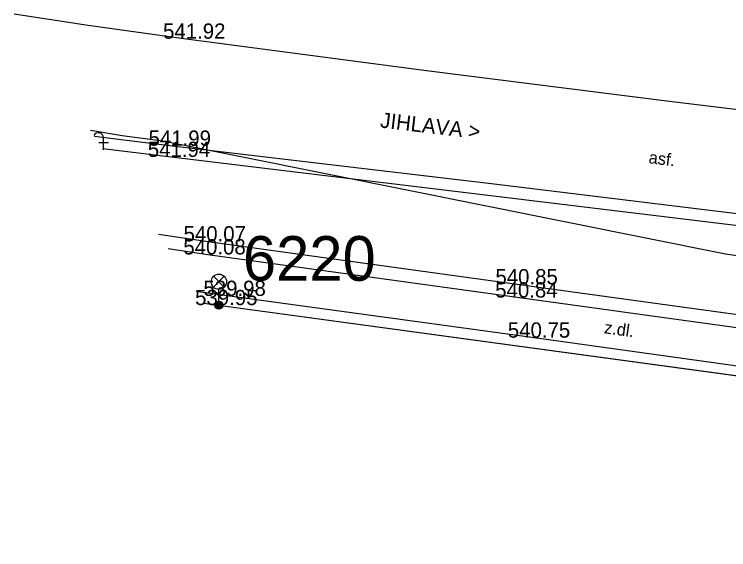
# Model space of a CAD drawing. Extents: x -669393 to -668650, y -1126925 to -1126294.
# Drawn here: x -669393.13 to -669358.01, y -1126554.62 to -1126528.31 of the extents above; entities that cross this region are included whole.
import ezdxf

# ---------------------------------------------------------------- set-up
doc = ezdxf.new("R2010")
doc.units = 0
for name, color, linetype in [('G_Bod_tecka', 7, 'Continuous'), ('G_Bod_vyska', 7, 'Continuous'), ('G_Breh_Teren', 7, 'Continuous'), ('G_Cesty_Schody', 7, 'Continuous'), ('G_Objekty_technicke', 7, 'Continuous'), ('G_Plochy_zpevnene', 7, 'Continuous'), ('G_Popisy_povrchu', 7, 'Continuous'), ('G_Poznamky_odkaz', 7, 'Continuous'), ('G_Z_ELsilove_podz_kotovane', 7, 'Continuous'), ('G_Z_SPOJE_podz_geodeticky', 7, 'Continuous'), ('G_Z_SPOJE_podz_priblizne', 7, 'Continuous'), ('G_Zelen-Znacky', 7, 'Continuous'), ('Vrstva 1', 7, 'Continuous'), ('Vrstva 4', 7, 'Continuous'), ('Vrstva 62', 7, 'Continuous')]:
    doc.layers.add(name, color=color, linetype=linetype)

msp = doc.modelspace()

# ---------------------------------------------------------------- linework, layer by layer
at = {"layer": 'G_Bod_tecka'}
for p, q in [((-669384.79, -1126529.51), (-669384.79, -1126529.51)), ((-669385.5, -1126534.77), (-669385.5, -1126534.77)), ((-669385.54, -1126535.32), (-669385.54, -1126535.32)), ((-669383.6, -1126539.47), (-669383.6, -1126539.47)), ((-669383.61, -1126540.11), (-669383.61, -1126540.11)), ((-669368.29, -1126541.58), (-669368.29, -1126541.58)), ((-669382.66, -1126542.15), (-669382.66, -1126542.15)), ((-669368.3, -1126542.23), (-669368.3, -1126542.23)), ((-669383.07, -1126542.6), (-669383.07, -1126542.6)), ((-669367.68, -1126544.2), (-669367.68, -1126544.2))]:
    msp.add_line(p, q, dxfattribs=at)
at = {"layer": 'G_Breh_Teren'}
msp.add_lwpolyline([(-669325.62, -1126542.78), (-669327.79, -1126542.44), (-669340.7, -1126540.78), (-669353.61, -1126539.18), (-669369.57, -1126537.24), (-669385.54, -1126535.32), (-669388.78, -1126534.926)], dxfattribs=at)
msp.add_lwpolyline([(-669325.62, -1126542.78), (-669327.79, -1126542.44), (-669340.7, -1126540.78), (-669353.61, -1126539.18), (-669369.57, -1126537.24), (-669385.54, -1126535.32), (-669388.78, -1126534.926)], dxfattribs=at)
at = {"layer": 'G_Cesty_Schody'}
msp.add_lwpolyline([(-669385.563, -1126539.824), (-669383.61, -1126540.11), (-669368.3, -1126542.23), (-669355.84, -1126543.94), (-669338.88, -1126546.29), (-669329.1, -1126547.61)], dxfattribs=at)
msp.add_lwpolyline([(-669385.563, -1126539.824), (-669383.61, -1126540.11), (-669368.3, -1126542.23), (-669355.84, -1126543.94), (-669338.88, -1126546.29), (-669329.1, -1126547.61)], dxfattribs=at)
at = {"layer": 'G_Objekty_technicke'}
for p, q in [((-669383.335, -1126541.185), (-669382.805, -1126541.715)), ((-669383.335, -1126541.715), (-669382.805, -1126541.185)), ((-669383.07, -1126542.6), (-669383.07, -1126541.825))]:
    msp.add_line(p, q, dxfattribs=at)
for centre, radius in [((-669383.07, -1126541.45), 0.375), ((-669383.07, -1126542.6), 0.2), ((-669383.07, -1126542.6), 0.18), ((-669383.07, -1126542.6), 0.16), ((-669383.07, -1126542.6), 0.14), ((-669383.07, -1126542.6), 0.12), ((-669383.07, -1126542.6), 0.1), ((-669383.07, -1126542.6), 0.08), ((-669383.07, -1126542.6), 0.06), ((-669383.07, -1126542.6), 0.04), ((-669383.07, -1126542.6), 0.02)]:
    msp.add_circle(centre, radius, dxfattribs=at)
at = {"layer": 'G_Plochy_zpevnene'}
for points in [[(-669324.68, -1126536.74), (-669335.7, -1126535.55), (-669352.95, -1126533.56), (-669360.92, -1126532.6), (-669372.86, -1126531.08), (-669384.79, -1126529.51), (-669389.5, -1126528.86), (-669393.127, -1126528.31)], [(-669324.68, -1126536.74), (-669335.7, -1126535.55), (-669352.95, -1126533.56), (-669360.92, -1126532.6), (-669372.86, -1126531.08), (-669384.79, -1126529.51), (-669389.5, -1126528.86), (-669393.127, -1126528.31)], [(-669325.55, -1126542.18), (-669336.3, -1126540.81), (-669353.56, -1126538.61), (-669369.53, -1126536.66), (-669385.5, -1126534.77), (-669389.177, -1126534.322)], [(-669325.55, -1126542.18), (-669336.3, -1126540.81), (-669353.56, -1126538.61), (-669369.53, -1126536.66), (-669385.5, -1126534.77), (-669389.177, -1126534.322)], [(-669386.03, -1126539.112), (-669383.6, -1126539.47), (-669368.29, -1126541.58), (-669355.77, -1126543.31), (-669338.79, -1126545.66), (-669329.05, -1126546.96)], [(-669386.03, -1126539.112), (-669383.6, -1126539.47), (-669368.29, -1126541.58), (-669355.77, -1126543.31), (-669338.79, -1126545.66), (-669329.05, -1126546.96)], [(-669323.76, -1126543.13), (-669324.32, -1126546.11), (-669324.68, -1126547.27), (-669325.44, -1126548.34), (-669326.25, -1126548.96), (-669327.2, -1126549.4), (-669328.18, -1126549.57), (-669329.7, -1126549.5), (-669341.83, -1126547.79), (-669355.94, -1126545.83), (-669367.68, -1126544.2), (-669382.66, -1126542.15), (-669384.18, -1126541.929)], [(-669323.76, -1126543.13), (-669324.32, -1126546.11), (-669324.68, -1126547.27), (-669325.44, -1126548.34), (-669326.25, -1126548.96), (-669327.2, -1126549.4), (-669328.18, -1126549.57), (-669329.7, -1126549.5), (-669341.83, -1126547.79), (-669355.94, -1126545.83), (-669367.68, -1126544.2), (-669382.66, -1126542.15), (-669384.18, -1126541.929)]]:
    msp.add_lwpolyline(points, dxfattribs=at)
at = {"layer": 'G_Z_ELsilove_podz_kotovane'}
msp.add_lwpolyline([(-669383.801, -1126542.505), (-669383.09, -1126542.61), (-669355.16, -1126546.41), (-669327.23, -1126549.78), (-669326.64, -1126543.99), (-669324.8, -1126535.75)], dxfattribs=at)
at = {"layer": 'G_Z_SPOJE_podz_geodeticky'}
for points in [[(-669387.83, -1126534.28), (-669389.375, -1126534.02)], [(-669385.82, -1126534.54), (-669387.83, -1126534.28)], [(-669244.58, -1126554.62), (-669294.58, -1126549.1), (-669358.17, -1126540.1), (-669385.82, -1126534.54)]]:
    msp.add_lwpolyline(points, dxfattribs=at)
at = {"layer": 'G_Z_SPOJE_podz_priblizne'}
for points in [[(-669387.83, -1126534.28), (-669389.375, -1126534.02)], [(-669385.82, -1126534.54), (-669387.83, -1126534.28)], [(-669244.58, -1126554.62), (-669294.58, -1126549.1), (-669358.17, -1126540.1), (-669385.82, -1126534.54)]]:
    msp.add_lwpolyline(points, dxfattribs=at)
at = {"layer": 'G_Zelen-Znacky'}
for p, q in [((-669388.74, -1126534.88), (-669388.74, -1126534.38)), ((-669388.49, -1126534.63), (-669388.975, -1126534.63))]:
    msp.add_line(p, q, dxfattribs=at)
for centre, start, end in [((-669388.99, -1126534.38), 0, 153.1596), ((-669388.99, -1126534.88), 340.1862, 0)]:
    msp.add_arc(centre, 0.25, start, end, dxfattribs=at)
at = {"layer": 'Vrstva 1'}
msp.add_line((-669383.09, -1126542.606), (-669383.09, -1126542.606), dxfattribs=at)
at = {"layer": 'Vrstva 62'}
for p, q in [((-669383.804, -1126542.501), (-669383.09, -1126542.606)), ((-669383.09, -1126542.606), (-669355.159, -1126546.406))]:
    msp.add_line(p, q, dxfattribs=at)

# ---------------------------------------------------------------- texts
at = {"layer": 'G_Bod_vyska'}
for s, p in [('541.92', (-669385.814, -1126529.51)), ('541.99', (-669386.526, -1126534.77)), ('541.94', (-669386.564, -1126535.32)), ('540.07', (-669384.807, -1126539.47)), ('540.08', (-669384.817, -1126540.11)), ('540.85', (-669369.476, -1126541.58)), ('539.98', (-669383.828, -1126542.15)), ('540.84', (-669369.486, -1126542.23)), ('539.95', (-669384.238, -1126542.6)), ('540.75', (-669368.866, -1126544.2))]:
    msp.add_text(s, height=0.75, dxfattribs=at).set_placement(p)
at = {"layer": 'G_Popisy_povrchu'}
for s, rotation, p in [('asf.', 353.09, (-669361.965, -1126535.626)), ('z.dl.', 352.096, (-669364.16, -1126543.982))]:
    msp.add_text(s, height=0.6, rotation=rotation, dxfattribs=at).set_placement(p)
at = {"layer": 'G_Poznamky_odkaz'}
msp.add_text('JIHLAVA >', height=0.75, rotation=353.2422, dxfattribs=at).set_placement((-669375.166, -1126533.869))
at = {"layer": 'Vrstva 4'}
msp.add_text('6220', height=2.1939, dxfattribs=at).set_placement((-669381.887, -1126541.404))

doc.saveas('drawing.dxf')
